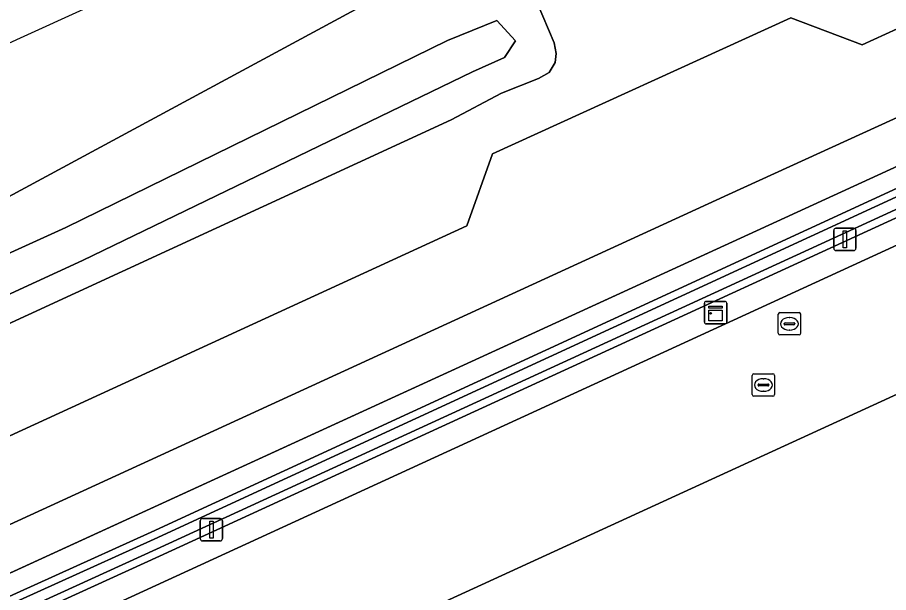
# Model space of a CAD drawing. Extents: x 154324 to 155744, y 382937 to 384188.
# Drawn here: x 154819.62 to 154858.53, y 383825.9 to 383851.58 of the extents above; entities that cross this region are included whole.
import ezdxf

# ---------------------------------------------------------------- set-up
doc = ezdxf.new("R2010")
doc.units = 0
for name, color, linetype in [('IMGEO_Grasland_overig', 7, 'Continuous'), ('IMGEO_Groenvoorziening', 7, 'Continuous'), ('IMGEO_Hek', 7, 'Continuous'), ('IMGEO_Kast', 7, 'Continuous'), ('IMGEO_Lichtmast', 7, 'Continuous'), ('IMGEO_Oever', 7, 'Continuous'), ('IMGEO_Rijbaan_lokaal_gesloten', 7, 'Continuous'), ('IMGEO_Rioolput', 7, 'Continuous'), ('IMGEO_Waterloop', 7, 'Continuous')]:
    doc.layers.add(name, color=color, linetype=linetype)

msp = doc.modelspace()

# ---------------------------------------------------------------- linework, layer by layer
at = {"layer": 'IMGEO_Grasland_overig'}
for points in [[(154970.441, 383894.174), (154969.705, 383895.742), (154892.942, 383860.556), (154852.28, 383841.892), (154776.622, 383807.22)], [(154703.896, 383772.975), (154730.125, 383784.966), (154791.387, 383813.112), (154825.585, 383828.59), (154878.277, 383852.897), (154886.398, 383856.718), (154935.178, 383879.069), (154962.796, 383891.772)], [(154964.767, 383891.196), (154878.028, 383851.428), (154825.967, 383827.527), (154791.958, 383812.006), (154670.85, 383756.666), (154598.169, 383723.318), (154598.475, 383722.677), (154598.717, 383722.124), (154611.279, 383727.88), (154618.355, 383731.122), (154656.744, 383748.786)], [(154656.744, 383748.786), (154672.197, 383755.897), (154678.984, 383758.956), (154760.432, 383796.2), (154883.825, 383852.873), (154898.837, 383859.749), (154957, 383886.39), (154963.672, 383889.448)]]:
    msp.add_lwpolyline(points, dxfattribs=at)
at = {"layer": 'IMGEO_Groenvoorziening'}
for points in [[(155565.781, 384171.091), (155345.515, 384070.104), (155302.819, 384050.582), (155259.756, 384030.849), (155227.42, 384015.974), (155215.147, 384010.329), (155198.929, 384002.897), (155192.608, 384000), (155164.663, 383987.193), (155121.842, 383967.653), (155000, 383911.736), (154979.375, 383902.278), (154932.826, 383880.986), (154892.012, 383862.235), (154851.378, 383843.667), (154815.848, 383827.359)], [(154814.358, 383830.633), (154839.69, 383842.281), (154840.841, 383845.49), (154854.169, 383851.557), (154857.346, 383850.36), (154890.485, 383865.503), (154931.282, 383884.256), (154977.682, 383905.512), (154995.084, 383913.444), (155000, 383915.7), (155112.016, 383967.104), (155113.343, 383970.224), (155127.23, 383976.597), (155130.239, 383975.48), (155171.748, 383994.444), (155183.878, 384000), (155301.2, 384053.801), (155344.012, 384073.386), (155384.949, 384092.255), (155386.64, 384095.684), (155399.607, 384101.591)], [(154776.622, 383807.22), (154852.28, 383841.892), (154892.942, 383860.556), (154969.705, 383895.742), (154996.514, 383908.03), (154997.481, 383908.474), (154998.532, 383908.955), (155000.165, 383909.704), (155000.747, 383909.971), (155079.739, 383946.19), (155178.427, 383991.44), (155254.498, 384026.37), (155303.667, 384048.873), (155397.138, 384091.79)], [(155343.79, 384089.248), (154623.722, 383761.422)], [(154819.216, 383843.563), (154836.949, 383853.163), (154839.446, 383854.296), (154840.116, 383854.528), (154846.314, 383857.17), (154846.743, 383857.534), (154848.816, 383858.519), (154897.622, 383880.889), (154899.111, 383881.708), (154899.86, 383882.038), (154908.529, 383885.94), (154909.199, 383886.21), (154911.858, 383887.521), (154936.119, 383898.793), (154989.795, 383923.731), (154991.934, 383924.656), (154992.575, 383924.869), (154996.824, 383926.954), (155115.246, 383980.934)], [(154842.321, 383853.434), (154843.594, 383850.442), (154843.678, 383849.978), (154843.639, 383849.571), (154843.368, 383849.125), (154842.89, 383848.86), (154841.24, 383848.199), (154838.99, 383847.003), (154738.4, 383800.656)]]:
    msp.add_lwpolyline(points, dxfattribs=at)
at = {"layer": 'IMGEO_Hek'}
msp.add_lwpolyline([(154459.58, 383665.094), (154472.603, 383667.884), (154579.461, 383716.813), (154700.767, 383772.487), (154776.622, 383807.22), (154800.333, 383818.086), (154852.28, 383841.892), (154892.942, 383860.556), (154996.514, 383908.03)], dxfattribs=at)
at = {"layer": 'IMGEO_Kast'}
for p, q in [((154850.304, 383837.975), (154850.304, 383838.816)), ((154850.304, 383838.816), (154850.304, 383837.975)), ((154850.379, 383838.9), (154851.22, 383838.9)), ((154851.22, 383838.9), (154850.379, 383838.9)), ((154851.304, 383838.825), (154851.304, 383837.984)), ((154851.304, 383837.984), (154851.304, 383838.825)), ((154851.229, 383837.9), (154850.388, 383837.9)), ((154850.388, 383837.9), (154851.229, 383837.9))]:
    msp.add_line(p, q, dxfattribs=at)
for points in [[(154850.499, 383838.69), (154851.099, 383838.69), (154851.099, 383838.605), (154850.499, 383838.605), (154850.499, 383838.69)], [(154850.499, 383838.515), (154851.099, 383838.515), (154851.099, 383838.026), (154850.499, 383838.026), (154850.499, 383838.515)]]:
    msp.add_lwpolyline(points, dxfattribs=at)
msp.add_circle((154850.583, 383838.364), 0.0377, dxfattribs=at)
for centre, start, end in [((154850.382, 383838.822), 92.4484, 184.2845), ((154850.382, 383838.822), 92.4484, 184.2845), ((154851.226, 383838.822), 2.4484, 94.2845), ((154851.226, 383838.822), 2.4484, 94.2845), ((154850.382, 383837.978), 182.4484, 274.2845), ((154850.382, 383837.978), 182.4484, 274.2845), ((154851.226, 383837.978), 272.4484, 4.2845), ((154851.226, 383837.978), 272.4484, 4.2845)]:
    msp.add_arc(centre, 0.0779, start, end, dxfattribs=at)
at = {"layer": 'IMGEO_Lichtmast'}
for p, q in [((154856.079, 383841.271), (154856.079, 383842.071)), ((154856.079, 383842.071), (154856.079, 383841.271)), ((154856.179, 383842.171), (154856.969, 383842.171)), ((154856.969, 383842.171), (154856.179, 383842.171)), ((154857.069, 383842.071), (154857.069, 383841.271)), ((154857.069, 383841.271), (154857.069, 383842.071)), ((154856.969, 383841.171), (154856.179, 383841.171)), ((154856.179, 383841.171), (154856.969, 383841.171)), ((154827.786, 383828.304), (154827.786, 383829.104)), ((154827.786, 383829.104), (154827.786, 383828.304)), ((154827.886, 383829.204), (154828.676, 383829.204)), ((154828.676, 383829.204), (154827.886, 383829.204)), ((154828.776, 383829.104), (154828.776, 383828.304)), ((154828.776, 383828.304), (154828.776, 383829.104)), ((154828.676, 383828.204), (154827.886, 383828.204)), ((154827.886, 383828.204), (154828.676, 383828.204))]:
    msp.add_line(p, q, dxfattribs=at)
for points in [[(154856.499, 383842.046), (154856.649, 383842.046), (154856.649, 383841.296), (154856.499, 383841.296), (154856.499, 383842.046)], [(154828.206, 383829.079), (154828.356, 383829.079), (154828.356, 383828.329), (154828.206, 383828.329), (154828.206, 383829.079)]]:
    msp.add_lwpolyline(points, dxfattribs=at)
for centre, start, end in [((154856.179, 383842.071), 90, 180), ((154856.179, 383842.071), 90, 180), ((154856.969, 383842.071), 0, 90), ((154856.969, 383842.071), 360, 90), ((154856.179, 383841.271), 180, 270), ((154856.179, 383841.271), 180, 270), ((154856.969, 383841.271), 270, 0), ((154856.969, 383841.271), 270, 0), ((154827.886, 383829.104), 90, 180), ((154827.886, 383829.104), 90, 180), ((154828.676, 383829.104), 0, 90), ((154828.676, 383829.104), 360, 90), ((154827.886, 383828.304), 180, 270), ((154827.886, 383828.304), 180, 270), ((154828.676, 383828.304), 270, 0), ((154828.676, 383828.304), 270, 0)]:
    msp.add_arc(centre, 0.1, start, end, dxfattribs=at)
at = {"layer": 'IMGEO_Oever'}
for points in [[(154966.183, 383892.216), (154964.62, 383891.502), (154877.887, 383851.736), (154825.826, 383827.835), (154791.817, 383812.315), (154670.709, 383756.974), (154477.722, 383668.428), (154474.723, 383667.081), (154473.003, 383666.381), (154472.894, 383666.896), (154475.831, 383668.12), (154483.144, 383671.26), (154516.005, 383686.461)], [(154962.796, 383891.772), (154935.178, 383879.069), (154886.398, 383856.718), (154878.277, 383852.897), (154825.585, 383828.59), (154791.387, 383813.112)], [(154516.005, 383686.461), (154550.009, 383702.059), (154578.252, 383715.009), (154602.585, 383726.157), (154630.595, 383738.991), (154658.23, 383751.824), (154678.485, 383761.027), (154704.037, 383772.666), (154730.266, 383784.658), (154791.528, 383812.803), (154825.726, 383828.281), (154878.42, 383852.59), (154886.541, 383856.41), (154935.32, 383878.761), (154962.94, 383891.465)], [(154791.958, 383812.006), (154825.967, 383827.527), (154878.028, 383851.428), (154964.767, 383891.196)], [(154738.4, 383800.656), (154838.99, 383847.003), (154841.24, 383848.199), (154842.89, 383848.86), (154843.368, 383849.125), (154843.639, 383849.571), (154843.678, 383849.978), (154843.594, 383850.442), (154842.321, 383853.434), (154841.848, 383854.033), (154841.277, 383854.39), (154840.677, 383854.544), (154840.116, 383854.528), (154839.446, 383854.296), (154836.949, 383853.163), (154819.216, 383843.563)]]:
    msp.add_lwpolyline(points, dxfattribs=at)
msp.add_lwpolyline([(154821.784, 383842.205), (154838.834, 383850.55), (154841.038, 383851.448), (154841.865, 383850.539), (154841.375, 383849.789), (154839.949, 383849.159), (154822.529, 383840.722), (154782.797, 383822.444), (154737.795, 383801.952), (154648.916, 383761.278), (154637.359, 383755.964), (154630.382, 383753.061), (154629.027, 383752.524), (154628.393, 383752.59), (154628.277, 383753.907), (154636.202, 383757.908)], close=True, dxfattribs=at)
at = {"layer": 'IMGEO_Rijbaan_lokaal_gesloten'}
for points in [[(154815.848, 383827.359), (154851.378, 383843.667), (154892.012, 383862.235), (154932.826, 383880.986), (154979.375, 383902.278), (155000, 383911.736), (155121.842, 383967.653), (155164.663, 383987.193), (155192.608, 384000), (155198.929, 384002.897), (155215.147, 384010.329), (155227.42, 384015.974), (155259.756, 384030.849), (155302.819, 384050.582), (155345.515, 384070.104), (155565.781, 384171.091)], [(155399.607, 384101.591), (155386.64, 384095.684), (155384.949, 384092.255), (155344.012, 384073.386), (155301.2, 384053.801), (155183.878, 384000), (155171.748, 383994.444), (155130.239, 383975.48), (155127.23, 383976.597), (155113.343, 383970.224), (155112.016, 383967.104), (155000, 383915.7), (154995.084, 383913.444), (154977.682, 383905.512), (154931.282, 383884.256), (154890.485, 383865.503), (154857.346, 383850.36), (154854.169, 383851.557), (154840.841, 383845.49), (154839.69, 383842.281), (154814.358, 383830.633)], [(154963.672, 383889.448), (154957, 383886.39), (154898.837, 383859.749), (154883.825, 383852.873), (154760.432, 383796.2), (154678.984, 383758.956), (154672.197, 383755.897), (154656.744, 383748.786), (154659.286, 383743.289)], [(154738.667, 383779.711), (154761.822, 383790.226), (154792.705, 383804.394), (154835.121, 383823.848), (154867.222, 383838.572), (154868.713, 383839.256), (154873.28, 383841.357), (154960.553, 383881.362)], [(154867.222, 383838.572), (154835.121, 383823.848)]]:
    msp.add_lwpolyline(points, dxfattribs=at)
at = {"layer": 'IMGEO_Rioolput'}
for p, q in [((154853.602, 383837.474), (154853.602, 383838.326)), ((154853.677, 383838.4), (154854.529, 383838.4)), ((154854.09, 383838.18), (154854.115, 383838.18)), ((154854.603, 383838.326), (154854.603, 383837.474)), ((154853.861, 383837.894), (154853.861, 383837.906)), ((154854.299, 383837.857), (154853.901, 383837.857)), ((154853.904, 383837.943), (154854.302, 383837.943)), ((154854.345, 383837.906), (154854.345, 383837.894)), ((154854.529, 383837.4), (154853.677, 383837.4)), ((154854.113, 383837.62), (154854.088, 383837.62)), ((154852.439, 383834.74), (154852.439, 383835.592)), ((154852.514, 383835.666), (154853.366, 383835.666)), ((154853.44, 383835.592), (154853.44, 383834.74)), ((154852.698, 383835.16), (154852.698, 383835.172)), ((154853.136, 383835.123), (154852.738, 383835.123)), ((154852.741, 383835.209), (154853.139, 383835.209)), ((154852.927, 383835.446), (154852.952, 383835.446)), ((154853.182, 383835.172), (154853.182, 383835.16)), ((154852.95, 383834.886), (154852.925, 383834.886)), ((154853.366, 383834.666), (154852.514, 383834.666))]:
    msp.add_line(p, q, dxfattribs=at)
for points in [[(154853.602, 383837.474), (154853.602, 383838.326)], [(154853.677, 383838.4), (154854.529, 383838.4)], [(154854.603, 383838.326), (154854.603, 383837.474)], [(154854.529, 383837.4), (154853.677, 383837.4)], [(154852.439, 383834.74), (154852.439, 383835.592)], [(154852.514, 383835.666), (154853.366, 383835.666)], [(154853.44, 383835.592), (154853.44, 383834.74)], [(154853.366, 383834.666), (154852.514, 383834.666)]]:
    msp.add_lwpolyline(points, dxfattribs=at)
for centre, radius, start, end in [((154853.679, 383838.324), 0.0765, 91.552, 178.448), ((154853.679, 383838.324), 0.0765, 91.552, 178.448), ((154854.527, 383838.324), 0.0765, 1.552, 88.448), ((154854.527, 383838.324), 0.0765, 1.552, 88.448), ((154853.901, 383837.903), 0.0403, 85.8775, 175.7526), ((154853.898, 383837.893), 0.0366, 178.938, 274.7102), ((154854.302, 383837.9), 0.043, 264.8664, 352.4533), ((154854.306, 383837.905), 0.0386, 1.7309, 96.639), ((154853.679, 383837.476), 0.0765, 181.552, 268.448), ((154853.679, 383837.476), 0.0765, 181.552, 268.448), ((154854.527, 383837.476), 0.0765, 271.552, 358.448), ((154854.527, 383837.476), 0.0765, 271.552, 358.448), ((154852.516, 383835.59), 0.0765, 91.552, 178.448), ((154852.516, 383835.59), 0.0765, 91.552, 178.448), ((154853.364, 383835.59), 0.0765, 1.552, 88.448), ((154853.364, 383835.59), 0.0765, 1.552, 88.448), ((154852.738, 383835.169), 0.0403, 85.8775, 175.7526), ((154852.735, 383835.159), 0.0366, 178.938, 274.7102), ((154853.139, 383835.166), 0.043, 264.8664, 352.4533), ((154853.143, 383835.171), 0.0386, 1.7309, 96.639), ((154852.516, 383834.742), 0.0765, 181.552, 268.448), ((154852.516, 383834.742), 0.0765, 181.552, 268.448), ((154853.364, 383834.742), 0.0765, 271.552, 358.448), ((154853.364, 383834.742), 0.0765, 271.552, 358.448)]:
    msp.add_arc(centre, radius, start, end, dxfattribs=at)
for centre, major_axis, ratio, start_param, end_param in [((154854.089, 383837.9), (-0.387, 0.002), 0.722429, 4.712389, 7.853982), ((154854.114, 383837.9), (-0.39, 0.002), 0.717154, 1.570796, 4.712389), ((154852.926, 383835.166), (-0.387, 0.002), 0.722429, 4.712389, 7.853982), ((154852.951, 383835.166), (-0.39, 0.002), 0.717154, 1.570796, 4.712389)]:
    msp.add_ellipse(centre, major_axis=major_axis, ratio=ratio, start_param=start_param, end_param=end_param, dxfattribs=at)
at = {"layer": 'IMGEO_Waterloop'}
for points in [[(154791.817, 383812.315), (154825.826, 383827.835), (154877.887, 383851.736), (154964.62, 383891.502), (154966.183, 383892.216)], [(154962.94, 383891.465), (154935.32, 383878.761), (154886.541, 383856.41), (154878.42, 383852.59), (154825.726, 383828.281), (154791.528, 383812.803)]]:
    msp.add_lwpolyline(points, dxfattribs=at)
msp.add_lwpolyline([(154821.784, 383842.205), (154636.202, 383757.908), (154628.277, 383753.907), (154628.393, 383752.59), (154629.027, 383752.524), (154630.382, 383753.061), (154637.359, 383755.964), (154648.916, 383761.278), (154737.795, 383801.952), (154782.797, 383822.444), (154822.529, 383840.722), (154839.949, 383849.159), (154841.375, 383849.789), (154841.865, 383850.539), (154841.038, 383851.448), (154838.834, 383850.55)], close=True, dxfattribs=at)

doc.saveas('drawing.dxf')
